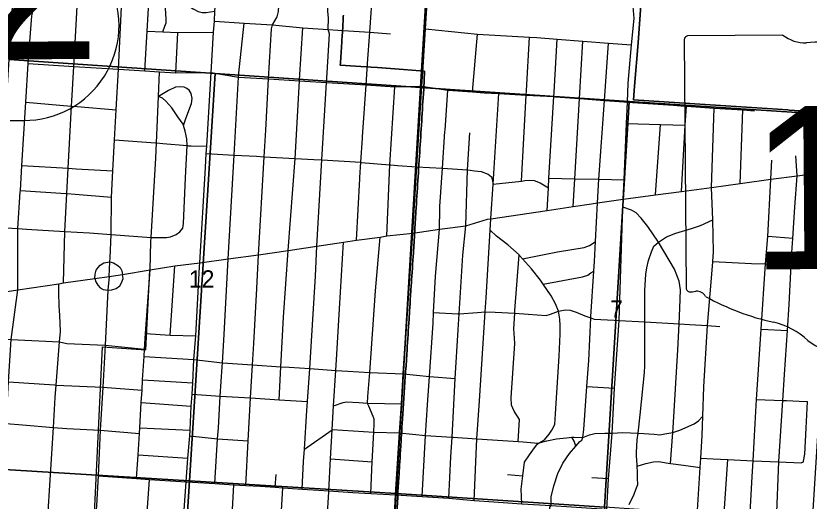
# Model space of a CAD drawing. Extents: x 114604 to 551442, y 316898 to 567001.
# Drawn here: x 222509 to 232679, y 386750 to 392969 of the extents above; entities that cross this region are included whole.
import ezdxf

# ---------------------------------------------------------------- set-up
doc = ezdxf.new("R2010")
doc.units = 0
for name, color, linetype in [('_CIVIL_CONSTRUCTION', 7, 'Continuous'), ('GE_P_Alignment_1000_Bearings', 7, 'Continuous'), ('GE_P_Alignment_1000_Stations', 7, 'Continuous'), ('GE_P_Alignment_100_Cardinal_Points', 7, 'Continuous'), ('GE_P_Alignment_100_Stations', 7, 'Continuous'), ('GE_P_Alignment_500_Bearings', 7, 'Continuous'), ('GE_P_Alignment_500_Cardinal_Points', 7, 'Continuous'), ('GE_P_Alignment_500_Curve_Data', 7, 'Continuous'), ('GE_P_Alignment_500_Distances', 7, 'Continuous'), ('PV_X_Curb', 7, 'Continuous'), ('SN_P_Signs', 7, 'Continuous')]:
    doc.layers.add(name, color=color, linetype=linetype)

msp = doc.modelspace()

# ---------------------------------------------------------------- linework, layer by layer
at = {"layer": '_CIVIL_CONSTRUCTION'}
for p, q in [((223059, 389535), (223120, 389546)), ((223120, 389546), (223521, 389603)), ((223521, 389603), (223703, 389630)), ((222281, 389419), (222534, 389459)), ((222534, 389459), (223059, 389535))]:
    msp.add_line(p, q, dxfattribs=at)
for points in [[(227598, 390183), (227941, 390235), (228280, 390280), (228554, 390362), (228597, 390369), (229320, 390476), (229653, 390525), (229891, 390560), (229964, 390571), (230297, 390621), (230710, 390676), (231041, 390719), (231427, 390770), (231795, 390822), (232190, 390878), (232526, 390920), (232947, 390973), (232994, 390978)], [(223703, 389630), (223878, 389655), (224231, 389714), (224546, 389766), (224866, 389803), (225232, 389856), (225621, 389908), (225999, 389961), (226367, 390016), (226708, 390068), (226876, 390094), (227180, 390134), (227264, 390148), (227598, 390183)]]:
    msp.add_lwpolyline(points, dxfattribs=at)
at = {"layer": 'GE_P_Alignment_1000_Bearings'}
msp.add_lwpolyline([(223447, 385175), (223620, 388729), (224175, 388688), (224228, 389709)], dxfattribs=at)
at = {"layer": 'GE_P_Alignment_1000_Stations'}
for p, q in [((223059, 389535), (223120, 389546)), ((223120, 389546), (223521, 389603)), ((223521, 389603), (223703, 389630)), ((222281, 389419), (222534, 389459)), ((222534, 389459), (223059, 389535))]:
    msp.add_line(p, q, dxfattribs=at)
for points in [[(223703, 389630), (223690, 389454), (223654, 388747)], [(223654, 388747), (223622, 388211), (223591, 387660), (223562, 387074), (223541, 386695), (223515, 386333), (223495, 385950), (223491, 385834), (223472, 385621)]]:
    msp.add_lwpolyline(points, dxfattribs=at)
at = {"layer": 'GE_P_Alignment_100_Cardinal_Points'}
for p, q in [((224558, 392237), (224586, 392754)), ((228364, 391994), (228427, 392736)), ((231427, 390770), (231463, 391788)), ((231795, 390822), (231829, 391763)), ((230710, 390676), (230772, 391577)), ((224755, 391304), (224956, 391297)), ((232526, 390920), (232511, 391176)), ((232190, 390878), (232200, 391119)), ((226876, 390094), (226918, 390881)), ((227941, 390235), (227945, 390495)), ((224231, 389714), (224240, 390076)), ((232471, 390116), (232149, 390140)), ((224488, 388877), (224546, 389766)), ((232066, 388954), (232401, 388935)), ((224134, 388306), (224777, 388267)), ((229830, 388217), (230182, 388196)), ((224116, 388014), (224757, 387968)), ((224097, 387690), (224745, 387661)), ((224075, 387344), (224712, 387300)), ((226543, 387290), (227079, 387252)), ((225835, 386928), (225846, 387092)), ((228810, 387090), (229008, 387073)), ((230109, 387037), (229895, 387047))]:
    msp.add_line(p, q, dxfattribs=at)
for points in [[(225621, 389908), (225693, 391163), (225712, 391504), (225749, 392160), (225786, 392804), (225800, 392855), (225829, 392905), (225858, 392955), (225874, 393024), (225885, 393176), (225906, 393521), (225924, 393838), (225951, 394156)], [(224162, 392266), (224191, 392774), (224229, 393444), (224262, 394023)], [(226367, 390016), (226433, 391124), (226441, 391264), (226491, 392115), (226498, 392239), (226530, 392737), (226518, 392779), (226515, 392788), (226514, 392794), (226517, 392945), (226508, 393026), (226507, 393142), (226536, 393488), (226556, 393801), (226576, 394078)], [(223120, 389546), (223138, 390206), (223163, 390691), (223180, 391015), (223188, 391176), (223223, 391812), (223227, 391881), (223251, 392322), (223280, 392854), (223314, 393495), (223334, 393606), (223370, 393700), (223426, 393821), (223472, 393892), (223500, 393919), (223561, 393952)], [(223718, 389866), (223732, 390166), (223737, 390646), (223754, 390984), (223774, 391380), (223794, 391765), (223825, 392287), (223878, 393352), (223883, 393459), (223908, 393989)], [(227726, 392311), (227759, 392801), (227820, 393802)], [(222665, 392359), (222674, 392471), (222714, 392968), (222725, 393020), (222780, 393147), (222864, 393329), (222864, 393360), (222868, 393434), (222876, 393462), (222887, 393483), (222903, 393499), (222958, 393516)], [(227017, 392360), (227046, 392758), (227087, 393318), (227098, 393463)], [(230400, 392597), (230438, 392937), (230423, 393089), (230419, 393490)], [(224392, 392764), (224420, 392836), (224435, 392880), (224434, 392928), (224429, 393066), (224436, 393112), (224468, 393155), (224507, 393163), (224561, 393159), (224640, 393136), (224713, 393102), (224783, 393061), (224844, 393025), (224898, 393014), (224948, 393013), (225061, 393027)], [(225057, 392903), (225434, 392876), (225800, 392855), (226187, 392814), (226514, 392794), (226638, 392787)], [(225232, 389856), (225307, 391182), (225364, 392184), (225365, 392196), (225434, 392876)], [(225999, 389961), (226089, 391143), (226146, 392136), (226147, 392149), (226187, 392814)], [(227759, 392801), (228427, 392736), (229093, 392697), (229188, 392692), (229450, 392671), (229778, 392645), (230105, 392620), (230400, 392597)], [(224191, 392774), (224392, 392764), (224586, 392754), (225043, 392758)], [(226638, 392787), (227046, 392758), (227311, 392739)], [(228993, 390852), (229053, 391954), (229056, 392012), (229093, 392697)], [(229320, 390476), (229337, 390764), (229344, 390889), (229406, 391934), (229410, 391992), (229450, 392671)], [(229653, 390525), (229674, 390881), (229734, 391910), (229778, 392645)], [(229964, 390571), (229985, 390874), (230054, 391885), (230105, 392620)], [(230294, 390570), (230295, 390581), (230297, 390621), (230307, 390866), (230339, 391589), (230351, 391864), (230361, 392106), (230400, 392597)], [(222534, 389511), (222535, 390244), (222566, 390712), (222567, 390732), (222586, 391052), (222635, 391863), (222665, 392359)], [(222665, 392359), (223251, 392322), (223825, 392287), (224162, 392266), (224350, 392252), (224558, 392237), (225013, 392242)], [(226954, 391403), (226955, 391418), (227001, 392083), (227005, 392150), (227017, 392360)], [(227598, 390183), (227646, 391034), (227710, 392066), (227726, 392311)], [(224240, 390076), (224242, 390128), (224302, 391146), (224310, 391341), (224336, 391936), (224350, 392252)], [(225013, 392242), (225364, 392184), (225749, 392160), (226146, 392136), (226491, 392115), (227001, 392083), (227369, 392061), (227710, 392066)], [(224660, 391564), (224685, 391641), (224727, 391757), (224761, 391846), (224771, 391908), (224758, 391974), (224731, 392017), (224699, 392040), (224666, 392055), (224614, 392060), (224556, 392053), (224467, 392011), (224336, 391936)], [(227264, 390148), (227305, 391059), (227369, 392061)], [(227710, 392066), (228046, 392017), (228364, 391994), (228511, 391984), (228699, 391974), (229053, 391954), (229406, 391934), (229429, 391933), (229734, 391910), (230054, 391885), (230184, 391875), (230303, 391867), (230351, 391864), (230939, 391823), (231033, 391817), (231107, 391812), (231463, 391788), (231829, 391763), (231978, 391753)], [(228010, 391487), (228011, 391503), (228046, 392017)], [(224242, 390128), (224358, 390129), (224440, 390129), (224492, 390138), (224563, 390165), (224613, 390200), (224648, 390249), (224656, 390309), (224682, 390892), (224703, 391307), (224699, 391394), (224681, 391491), (224660, 391564), (224655, 391582), (224587, 391677), (224508, 391789), (224432, 391877), (224390, 391914), (224336, 391936)], [(228597, 390369), (228627, 390813), (228699, 391974)], [(222635, 391863), (223216, 391813), (223223, 391812), (223296, 391806), (223794, 391765)], [(231041, 390719), (231092, 391568), (231107, 391812)], [(230339, 391589), (230772, 391577), (231092, 391568)], [(227945, 390495), (227946, 390526), (227978, 391015), (228010, 391487)], [(223774, 391380), (224299, 391342), (224310, 391341)], [(226918, 390881), (226919, 390897), (226932, 391092), (226954, 391403)], [(228280, 390280), (228299, 390995), (228328, 391471)], [(224310, 391341), (224394, 391335), (224703, 391307), (224709, 391306), (224720, 391305), (224755, 391304)], [(224949, 391203), (225307, 391182), (225593, 391169), (225693, 391163), (226089, 391143), (226328, 391130), (226433, 391124), (226932, 391092), (226938, 391091), (227305, 391059), (227316, 391058), (227401, 391051), (227646, 391034)], [(222586, 391052), (223180, 391015), (223282, 391008), (223754, 390984)], [(227646, 391034), (227978, 391015), (228299, 390995), (228302, 390994), (228332, 390990), (228388, 390983), (228476, 390975), (228563, 390941), (228607, 390908), (228627, 390813), (228993, 390852), (229036, 390857), (229096, 390864), (229156, 390860), (229231, 390829), (229337, 390764)], [(229344, 390889), (229674, 390881), (229985, 390874), (230307, 390866)], [(231921, 386521), (231951, 387066), (231962, 387268), (231987, 387745), (232006, 388053), (232066, 388954), (232122, 389790), (232149, 390140), (232190, 390878)], [(232162, 384891), (232199, 385502), (232208, 385634), (232227, 385979), (232259, 386500), (232293, 387253), (232293, 387259), (232342, 388040), (232363, 388374), (232401, 388935), (232423, 389269), (232451, 389775), (232459, 389937), (232471, 390116), (232498, 390516), (232526, 390920)], [(231064, 384928), (231097, 385152), (231159, 385581), (231193, 385812), (231208, 386025), (231244, 386566), (231284, 387179), (231291, 387301), (231308, 387589), (231317, 387840), (231331, 388214), (231378, 388999), (231444, 389813), (231445, 389821), (231453, 389945), (231451, 390150), (231443, 390353), (231427, 390770)], [(222567, 390732), (223150, 390692), (223163, 390691), (223267, 390684), (223737, 390646)], [(229778, 387566), (229791, 387670), (229830, 388217), (229854, 388551), (229879, 389099), (229880, 389117), (229918, 389699), (229926, 389822), (229939, 390078), (229964, 390571)], [(229957, 384970), (230011, 385655), (230085, 386645), (230109, 387037), (230153, 387622), (230182, 388196), (230245, 389065), (230292, 390516), (230294, 390570)], [(230904, 387234), (230932, 387631), (230936, 387690), (230995, 388688), (231012, 389022), (231021, 389221), (231032, 389459), (231013, 389570), (230954, 389721), (230749, 390069), (230610, 390270), (230526, 390378), (230463, 390443), (230402, 390479), (230292, 390516)], [(228385, 386759), (228421, 387550), (228454, 388036), (228526, 389176), (228537, 389355), (228588, 390222), (228597, 390369)], [(230749, 390069), (230851, 390136), (230970, 390186), (231173, 390242), (231286, 390281), (231443, 390353)], [(220657, 390350), (222172, 390267), (222535, 390244), (222643, 390237), (223138, 390206), (223453, 390187), (223732, 390166), (224242, 390128)], [(228060, 386787), (228086, 387316), (228101, 387571), (228129, 388069), (228143, 388323), (228180, 388944), (228193, 389151), (228241, 389904), (228280, 390280)], [(227271, 385049), (227292, 385452), (227312, 385798), (227336, 386133), (227338, 386166), (227359, 386491), (227379, 386831), (227428, 387626), (227455, 387995), (227478, 388381), (227598, 390183)], [(227716, 386809), (227759, 387593), (227785, 387982), (227810, 388346), (227857, 389029), (227865, 389167), (227891, 389633), (227941, 390235)], [(228994, 386717), (228986, 386904), (229008, 387073), (229031, 387248), (229095, 387344), (229137, 387403), (229196, 387483), (229218, 387495), (229288, 387535), (229347, 387606), (229382, 387659), (229418, 387734), (229429, 387867), (229473, 388609), (229487, 388891), (229486, 389002), (229483, 389082), (229466, 389184), (229426, 389278), (229370, 389381), (229268, 389532), (229234, 389582), (229121, 389727), (229005, 389857), (228967, 389899), (228960, 389905), (228818, 390034), (228672, 390146), (228588, 390222)], [(226498, 386521), (226520, 386871), (226520, 386881), (226543, 387290), (226563, 387662), (226563, 387668), (226583, 387973), (226613, 388425), (226626, 388635), (226659, 389215), (226708, 390068)], [(227060, 386846), (227079, 387252), (227098, 387635), (227103, 387743), (227104, 387799), (227091, 387833), (227034, 387965), (227017, 388001), (227017, 388007), (227022, 388089), (227045, 388397), (227120, 389444), (227180, 390134)], [(229005, 389857), (229454, 389946), (229793, 390001), (229862, 390026), (229897, 390049), (229939, 390078)], [(230370, 386705), (230437, 386841), (230456, 386900), (230482, 386964), (230481, 387038), (230481, 387120), (230476, 387196), (230475, 387209), (230466, 387335), (230465, 387375), (230474, 387535), (230486, 387619), (230513, 387857), (230567, 388397), (230573, 388485), (230573, 388679), (230573, 389040), (230573, 389048), (230574, 389451), (230586, 389657), (230598, 389741), (230618, 389835), (230659, 389946), (230690, 390016), (230749, 390069)], [(225883, 388050), (225908, 388472), (225942, 389109), (225999, 389961)], [(226180, 386904), (226198, 387259), (226208, 387415), (226240, 387910), (226248, 388028), (226276, 388448), (226294, 388732), (226352, 389631), (226367, 390016)], [(223703, 389630), (223715, 389817), (223718, 389866)], [(225059, 386975), (225096, 387548), (225105, 387690), (225130, 388097), (225154, 388470), (225157, 388521), (225179, 388885), (225232, 389856)], [(225519, 388072), (225543, 388495), (225559, 388772), (225600, 389475), (225621, 389908)], [(228949, 387515), (228967, 387798), (228899, 387902), (228863, 387979), (228861, 388075), (228904, 388772), (228900, 388838), (228894, 388956), (228905, 389157), (228906, 389172), (228907, 389193), (228960, 389905)], [(223521, 389603), (223524, 389657), (223537, 389708), (223565, 389745), (223591, 389776), (223638, 389802), (223715, 389817), (223761, 389805), (223816, 389771), (223845, 389742), (223868, 389703), (223878, 389655)], [(231445, 389821), (231940, 389796), (232122, 389790), (232276, 389785), (232451, 389775)], [(223521, 389603), (223532, 389561), (223559, 389516), (223591, 389483), (223630, 389460), (223690, 389454), (223741, 389457), (223794, 389475), (223840, 389509), (223863, 389547), (223884, 389601), (223878, 389655)], [(224056, 387040), (224075, 387344), (224092, 387615), (224097, 387690), (224116, 388014), (224126, 388172), (224134, 388306), (224153, 388602), (224158, 388699), (224171, 388897), (224231, 389714)], [(229268, 389532), (229773, 389623), (229844, 389645), (229880, 389675), (229918, 389699)], [(222289, 385214), (222276, 385909), (222385, 387718), (222386, 387745), (222416, 388278), (222447, 388823), (222534, 389459), (222534, 389511)], [(222874, 385872), (222990, 387695), (223014, 388078), (223024, 388238), (223070, 388792), (223079, 388924), (223072, 389134), (223065, 389250), (223060, 389428), (223059, 389535)], [(227865, 389167), (228176, 389151), (228186, 389150), (228193, 389151), (228427, 389169), (228526, 389176), (228531, 389177), (228653, 389172), (228905, 389157), (229079, 389147), (229306, 389130), (229363, 389147), (229466, 389184), (229550, 389203), (229616, 389197), (229691, 389170), (229804, 389125), (229879, 389099), (229924, 389084), (230180, 389070), (230245, 389065), (230573, 389048), (231012, 389022), (231016, 389022), (231147, 389014), (231378, 388999), (231536, 388989)], [(222174, 388842), (222442, 388823), (222447, 388823), (223070, 388792), (223162, 388772), (223654, 388747), (224158, 388699)], [(224171, 388897), (224488, 388877), (224814, 388868)], [(224153, 388602), (224791, 388565), (225157, 388521), (225543, 388495), (225908, 388472), (226012, 388466), (226276, 388448), (226613, 388425), (226763, 388415), (227045, 388397), (227478, 388381)], [(227478, 388381), (227810, 388346), (228143, 388323)], [(222416, 388278), (223004, 388240), (223024, 388238), (223622, 388211), (224126, 388172)], [(224771, 388119), (225130, 388097), (225519, 388072), (225581, 388068), (225883, 388050), (226248, 388028)], [(225457, 386951), (225489, 387521), (225519, 388072)], [(226583, 387973), (226705, 388014), (226749, 388023), (226907, 388015), (227017, 388007), (227455, 387995)], [(232006, 388053), (232342, 388040), (232388, 388038), (232551, 388031), (232660, 388027)], [(232607, 387253), (232609, 387264), (232623, 387350), (232641, 387686), (232660, 388027)], [(227428, 387626), (227759, 387593), (228101, 387571), (228115, 387570), (228421, 387550), (228619, 387537), (228949, 387515), (229013, 387511), (229203, 387491), (229218, 387495), (229317, 387524), (229440, 387548), (229568, 387563), (229638, 387569), (229663, 387571), (229778, 387566), (229865, 387601), (229930, 387615), (230058, 387622), (230153, 387622), (230290, 387629), (230486, 387619), (230490, 387619), (230692, 387607), (230764, 387601), (230830, 387612), (230908, 387624), (230932, 387631), (231023, 387660), (231207, 387740), (231260, 387777), (231317, 387840)], [(222101, 387767), (222386, 387745), (222595, 387728), (222990, 387695), (223162, 387680), (223591, 387660), (224092, 387615)], [(226208, 387415), (226563, 387662), (226569, 387666), (227098, 387635), (227428, 387626)], [(224740, 387585), (225096, 387548), (225489, 387521)], [(229354, 386641), (229357, 386671), (229372, 386693), (229374, 386807), (229405, 386947), (229456, 387104), (229521, 387237), (229606, 387360), (229690, 387454), (229741, 387515), (229766, 387533), (229778, 387566)], [(229690, 387454), (229665, 387517), (229638, 387569)], [(230476, 387196), (230586, 387234), (230686, 387252), (230752, 387257), (230874, 387238), (230904, 387234), (231069, 387210), (231284, 387179)], [(231291, 387301), (231449, 387293), (231639, 387283), (231962, 387268), (232293, 387253), (232577, 387239), (232607, 387253)], [(231484, 384914), (231525, 385554), (231538, 385750), (231554, 386007), (231583, 386546), (231592, 386597), (231639, 387283)], [(223562, 387074), (224056, 387040), (224220, 387029), (224691, 386997), (224774, 386991), (225059, 386975), (225305, 386960), (225457, 386951), (225643, 386941), (225835, 386928), (225933, 386921), (226180, 386904), (226388, 386890), (226520, 386881), (226828, 386861), (227060, 386846), (227379, 386831)], [(224106, 385158), (224118, 385536), (224144, 385917), (224170, 386300), (224195, 386663), (224220, 387029)], [(225193, 385111), (225217, 385498), (225239, 385863), (225262, 386247), (225264, 386273), (225283, 386599), (225286, 386643), (225305, 386960)], [(225805, 385089), (225832, 385478), (225856, 385833), (225860, 385892), (225885, 386216), (225902, 386438), (225910, 386557), (225933, 386921)], [(227379, 386831), (227716, 386809), (228060, 386787), (228385, 386759), (228639, 386741), (228994, 386717), (229372, 386693), (230085, 386645), (230360, 386628), (230501, 386598), (230616, 386591), (230906, 386575), (231085, 386566), (231244, 386566), (231583, 386546), (231921, 386521), (232259, 386500), (232529, 386481), (232556, 386486)]]:
    msp.add_lwpolyline(points, dxfattribs=at)
at = {"layer": 'GE_P_Alignment_100_Stations'}
for points in [[(233026, 391723), (232422, 391762), (232406, 391763), (231213, 391840), (230427, 391891), (230441, 392066), (230487, 392622), (230532, 393232), (230588, 393425), (230594, 393447), (230701, 393756), (230707, 393766), (230792, 393941), (230828, 394023), (230944, 394262), (231134, 394524), (231172, 394579), (231193, 394604), (231307, 394740), (231400, 394851), (231718, 394879), (231984, 394902), (232689, 394964)], [(232689, 394964), (231984, 394902), (231718, 394879), (231400, 394851), (231307, 394740), (231193, 394604), (231172, 394579), (231134, 394524), (230944, 394262), (230828, 394023), (230792, 393941), (230707, 393766), (230701, 393756), (230594, 393447), (230532, 393232), (230487, 392622), (230441, 392066), (230427, 391891), (231213, 391840), (232406, 391763), (232422, 391762), (233026, 391723)], [(226709, 392976), (226707, 392959), (226706, 392933), (226699, 392823), (226696, 392768), (226692, 392705), (226689, 392663), (226687, 392638), (226683, 392569), (226679, 392505), (226675, 392436), (226670, 392367), (226668, 392338), (226735, 392333), (226799, 392329), (226865, 392325), (226930, 392320), (227004, 392315), (227063, 392312), (227146, 392306), (227202, 392303), (227257, 392299), (227312, 392296), (227367, 392291), (227422, 392287), (227477, 392282), (227694, 392266), (227750, 392261), (227738, 392035), (227734, 391969), (227731, 391919), (227728, 391870), (227724, 391819), (227721, 391769), (227718, 391719), (227715, 391669), (227712, 391619), (227708, 391569), (227705, 391519), (227702, 391469), (227699, 391420), (227696, 391369), (227692, 391319), (227689, 391270), (227686, 391220), (227683, 391171), (227680, 391121), (227676, 391059), (227673, 391007), (227670, 390956), (227666, 390907), (227663, 390858), (227660, 390808), (227657, 390759), (227654, 390709), (227650, 390659), (227647, 390609), (227644, 390560), (227641, 390509), (227638, 390460), (227637, 390444), (227625, 390245), (227618, 390144), (227606, 389944), (227605, 389927), (227602, 389883), (227599, 389834), (227595, 389783), (227592, 389734), (227589, 389684), (227586, 389634), (227582, 389584), (227580, 389545), (227578, 389516), (227574, 389449), (227569, 389385), (227566, 389335), (227563, 389284), (227559, 389234), (227556, 389183), (227550, 389084), (227547, 389034), (227543, 388984), (227540, 388934), (227537, 388884), (227534, 388834), (227530, 388782), (227527, 388733), (227524, 388685), (227521, 388635), (227516, 388559), (227511, 388485), (227506, 388411), (227502, 388351), (227497, 388275), (227493, 388207), (227488, 388139), (227484, 388070), (227479, 388003), (227475, 387934), (227470, 387867), (227466, 387800), (227463, 387751), (227459, 387700), (227456, 387655), (227453, 387605), (227450, 387555), (227449, 387530), (227444, 387455), (227441, 387405), (227438, 387356), (227435, 387306), (227431, 387256), (227428, 387206), (227422, 387107), (227418, 387044), (227416, 387006), (227415, 386991), (227407, 386869), (227405, 386800), (227366, 386170)], [(227366, 386170), (227405, 386800), (227407, 386869), (227415, 386991), (227416, 387006), (227418, 387044), (227422, 387107), (227428, 387206), (227431, 387256), (227435, 387306), (227438, 387356), (227441, 387405), (227444, 387455), (227449, 387530), (227450, 387555), (227453, 387605), (227456, 387655), (227459, 387700), (227463, 387751), (227466, 387800), (227470, 387867), (227475, 387934), (227479, 388003), (227484, 388070), (227488, 388139), (227493, 388207), (227497, 388275), (227502, 388351), (227506, 388411), (227511, 388485), (227516, 388559), (227521, 388635), (227524, 388685), (227527, 388733), (227530, 388782), (227534, 388834), (227537, 388884), (227540, 388934), (227543, 388984), (227547, 389034), (227550, 389084), (227556, 389183), (227559, 389234), (227563, 389284), (227566, 389335), (227569, 389385), (227574, 389449), (227578, 389516), (227580, 389545), (227582, 389584), (227586, 389634), (227589, 389684), (227592, 389734), (227595, 389783), (227599, 389834), (227602, 389883), (227605, 389927), (227606, 389944), (227618, 390144), (227625, 390245), (227637, 390444), (227638, 390460), (227641, 390509), (227644, 390560), (227647, 390609), (227650, 390659), (227654, 390709), (227657, 390759), (227660, 390808), (227663, 390858), (227666, 390907), (227670, 390956), (227673, 391007), (227676, 391059), (227680, 391121), (227683, 391171), (227686, 391220), (227689, 391270), (227692, 391319), (227696, 391369), (227699, 391420), (227702, 391469), (227705, 391519), (227708, 391569), (227712, 391619), (227715, 391669), (227718, 391719), (227721, 391769), (227724, 391819), (227728, 391870), (227731, 391919), (227734, 391969), (227738, 392035), (227750, 392261), (227694, 392266), (227477, 392282), (227422, 392287), (227367, 392291), (227312, 392296), (227257, 392299), (227202, 392303), (227146, 392306), (227063, 392312), (227004, 392315), (226930, 392320), (226865, 392325), (226799, 392329), (226735, 392333), (226668, 392338), (226670, 392367), (226675, 392436), (226679, 392505), (226683, 392569), (226687, 392638), (226689, 392663), (226692, 392705), (226696, 392768), (226699, 392823), (226706, 392933), (226707, 392959), (226709, 392976)]]:
    msp.add_lwpolyline(points, dxfattribs=at)
at = {"layer": 'GE_P_Alignment_500_Bearings'}
for points in [[(224863, 389751), (224866, 389803), (224940, 391024), (224949, 391203), (224956, 391297), (225013, 392242), (225043, 392758), (225057, 392903), (225061, 393027), (225078, 393229), (225088, 393418), (225100, 393569), (225119, 393891), (225139, 394108), (225143, 394164)], [(224597, 385131), (224599, 385520), (224619, 385893), (224640, 386265), (224640, 386277), (224666, 386636), (224691, 386997), (224712, 387300), (224740, 387585), (224745, 387661), (224757, 387968), (224771, 388119), (224777, 388267), (224791, 388565), (224814, 388868), (224863, 389751)]]:
    msp.add_lwpolyline(points, dxfattribs=at)
at = {"layer": 'GE_P_Alignment_500_Cardinal_Points'}
msp.add_line((222436, 391627), (222610, 391628), dxfattribs=at)
msp.add_arc((222614, 392847), 1218, 269.7758, 25.5822, dxfattribs=at)
at = {"layer": 'GE_P_Alignment_500_Curve_Data'}
for p, q in [((232343, 392722), (231120, 392713)), ((231079, 392658), (231102, 389488))]:
    msp.add_line(p, q, dxfattribs=at)
for centre, radius, start, end in [((231127, 392665), 48.4, 98.5445, 188.5445), ((232632, 393092), 469, 232.0339, 271.5263), ((232803, 390946), 1685, 80.9011, 95.4027), ((231151, 389482), 48.8, 172.3727, 258.721), ((231156, 389806), 373, 267.7534, 281.0182), ((231236, 389306), 134, 30.1627, 93.6861), ((232911, 392167), 3199, 240.8273, 257.6129), ((231987, 388071), 1001, 47.5985, 76.2504), ((233060, 389304), 635, 231.1147, 286.7062)]:
    msp.add_arc(centre, radius, start, end, dxfattribs=at)
at = {"layer": 'GE_P_Alignment_500_Distances'}
for points in [[(222389, 395059), (222891, 395037), (222970, 395031), (223042, 395029), (223116, 395027), (223766, 395014), (224516, 394964), (224824, 394950), (225195, 394933), (227923, 394811), (227819, 393805), (227757, 392804), (227725, 392313), (227709, 392069), (227644, 391037), (227596, 390186), (227476, 388384), (227454, 387998), (227427, 387629), (227378, 386834), (227358, 386494)], [(227358, 386494), (227378, 386834), (227427, 387629), (227454, 387998), (227476, 388384), (227596, 390186), (227644, 391037), (227709, 392069), (227725, 392313), (227757, 392804), (227819, 393805), (227923, 394811), (230251, 394594), (238099, 394119)]]:
    msp.add_lwpolyline(points, dxfattribs=at)
at = {"layer": 'SN_P_Signs'}
for points in [[(222589, 395047), (227861, 394718), (227697, 392049), (225064, 392230), (222424, 392410)], [(227861, 394718), (230015, 394595), (233214, 394407), (233043, 391696), (230374, 391872), (227697, 392049)], [(222424, 392410), (225064, 392230), (224737, 387010), (222080, 387173)], [(225064, 392230), (227697, 392049), (227386, 386848), (224737, 387010)], [(230374, 391872), (230056, 386671), (227386, 386848), (227697, 392049)], [(233043, 391696), (232719, 386495), (230056, 386671), (230374, 391872)], [(224737, 387010), (224400, 381794), (221743, 381972), (222080, 387173)], [(227386, 386848), (227051, 381616), (224400, 381794), (224737, 387010)], [(230056, 386671), (229716, 381433), (227051, 381616), (227386, 386848)]]:
    msp.add_lwpolyline(points, close=True, dxfattribs=at)

# ---------------------------------------------------------------- texts
at = {"layer": 'GE_P_Alignment_500_Cardinal_Points'}
msp.add_text('62', height=2088.4, rotation=0.4141, dxfattribs=at).set_placement((220486, 392396))
at = {"layer": 'GE_P_Alignment_500_Curve_Data'}
msp.add_text('16', height=2088.4, rotation=0.4144, dxfattribs=at).set_placement((231917, 389718))
at = {"layer": 'PV_X_Curb'}
for s, rotation, p in [('12', 0.4141, (224727, 389485)), ('7', 0.4143, (230129, 389100))]:
    msp.add_text(s, height=221, rotation=rotation, dxfattribs=at).set_placement(p)

doc.saveas('drawing.dxf')
